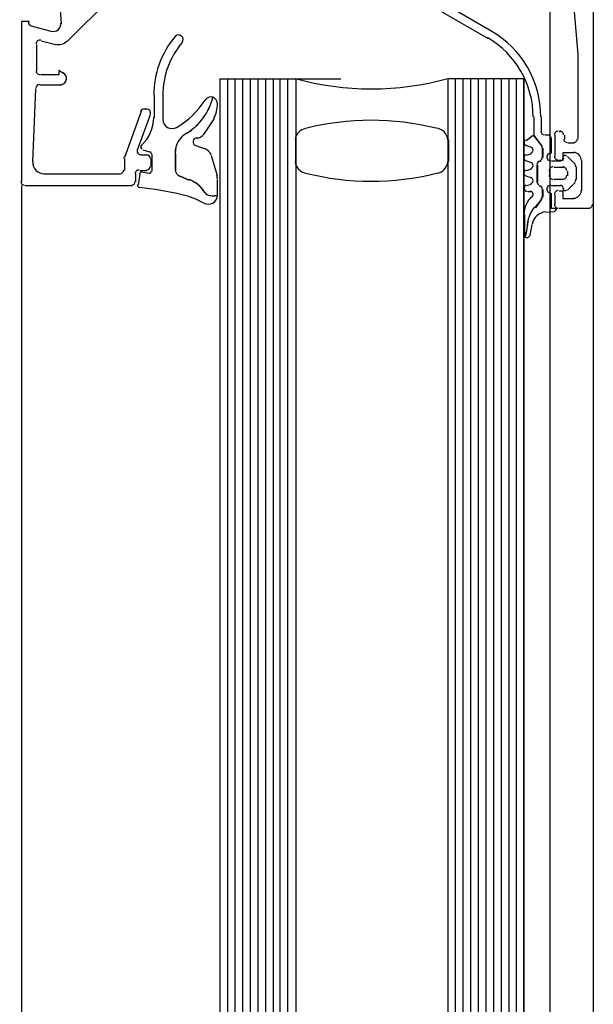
# Model space of a CAD drawing. Extents: x 2 to 87, y -108 to 11.
# Tile 343 of 352: x 49.7614 to 49.8366, y -11.3604 to -11.2314. Entities that reach past the tile are written whole.
import ezdxf

# ---------------------------------------------------------------- set-up
doc = ezdxf.new("R2010")
doc.units = 0
doc.header["$MEASUREMENT"] = 0
for name, color, linetype in [('13', 7, 'CONTINUOUS'), ('23', 7, 'CONTINUOUS'), ('32', 7, 'CONTINUOUS')]:
    doc.layers.add(name, color=color, linetype=linetype)

msp = doc.modelspace()

# ---------------------------------------------------------------- linework, layer by layer
at = {"layer": '13', "color": 62, "linetype": 'Continuous'}
msp.add_line((49.83090000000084, -11.18309999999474), (49.83090000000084, -12.28310000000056), dxfattribs=at)
at = {"layer": '23', "color": 62, "linetype": 'Continuous'}
for p, q in [((49.78759999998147, -11.23910000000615), (49.79759999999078, -11.23910000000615)), ((49.78759999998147, -11.23910000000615), (49.80349999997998, -11.23910000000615)), ((49.78759999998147, -11.23910000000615), (49.78759999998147, -12.21610000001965)), ((49.78859999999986, -11.23910000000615), (49.78859999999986, -12.21610000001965)), ((49.78959999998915, -11.23910000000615), (49.78959999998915, -12.21610000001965)), ((49.79059999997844, -11.23910000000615), (49.79059999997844, -12.21610000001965)), ((49.79159999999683, -11.23910000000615), (49.79159999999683, -12.21610000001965)), ((49.79259999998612, -11.23910000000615), (49.79259999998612, -12.21610000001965)), ((49.79359999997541, -11.23910000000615), (49.79359999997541, -12.21610000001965)), ((49.79459999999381, -11.23910000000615), (49.79459999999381, -12.21610000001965)), ((49.79549999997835, -11.23910000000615), (49.79549999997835, -12.21610000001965)), ((49.79649999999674, -11.23910000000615), (49.79649999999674, -12.21610000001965)), ((49.79759999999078, -11.23910000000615), (49.79759999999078, -12.21610000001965)), ((49.81749999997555, -11.23910000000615), (49.81749999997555, -12.21610000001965)), ((49.82759999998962, -11.23910000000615), (49.8175999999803, -11.23910000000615)), ((49.81849999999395, -11.23910000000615), (49.81849999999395, -12.21610000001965)), ((49.82749999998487, -11.23910000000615), (49.81949999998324, -11.23910000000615)), ((49.81949999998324, -11.23910000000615), (49.81949999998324, -12.21610000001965)), ((49.82049999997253, -11.23910000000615), (49.82049999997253, -12.21610000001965)), ((49.82149999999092, -11.23910000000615), (49.82149999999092, -12.21610000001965)), ((49.82249999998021, -11.23910000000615), (49.82249999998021, -12.21610000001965)), ((49.8234999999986, -11.23910000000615), (49.8234999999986, -12.21610000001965)), ((49.82449999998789, -11.23910000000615), (49.82449999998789, -12.21610000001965)), ((49.82549999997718, -11.23910000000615), (49.82549999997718, -12.21610000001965)), ((49.82649999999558, -11.23910000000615), (49.82649999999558, -12.21610000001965)), ((49.82749999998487, -12.21610000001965), (49.82749999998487, -11.23910000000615)), ((49.82749999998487, -11.23910000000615), (49.82749999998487, -12.21610000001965)), ((49.79759999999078, -11.25), (49.79759999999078, -11.24710000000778)), ((49.8175999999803, -11.24710000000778), (49.8175999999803, -11.25)), ((49.761599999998, -11.25310000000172), (49.761599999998, -12.20209999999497)), ((49.83659999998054, -11.25310000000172), (49.83659999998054, -12.20209999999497))]:
    msp.add_line(p, q, dxfattribs=at)
for centre, radius, start, end in [((49.76150762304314, -11.15644563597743), 1.130605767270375, 180, 270), ((49.80750762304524, -11.20324004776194), 0.03718140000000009, 254.3978083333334, 285.6021944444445), ((49.807508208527, -11.27970287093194), 0.03516289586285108, 76.01056111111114, 104.2389611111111), ((49.79913643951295, -11.24723336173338), 0.001636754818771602, 99.748, 174.3547166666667), ((49.81587958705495, -11.24721097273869), 0.001633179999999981, 4.548677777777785, 85.46941944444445), ((49.79913640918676, -11.24984521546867), 0.001635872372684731, 185.3349055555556, 260.2408777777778), ((49.81587958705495, -11.24986182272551), 0.001633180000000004, 275.5927916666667, 355.4513222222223), ((49.80750811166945, -11.21737235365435), 0.03516527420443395, 255.7618583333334, 284.0392805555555)]:
    msp.add_arc(centre, radius, start, end, dxfattribs=at)
at = {"layer": '32', "color": 62, "linetype": 'Continuous'}
for p, q in [((49.83659999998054, -11.18360000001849), (49.83659999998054, -11.25560000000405)), ((49.76759999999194, -11.23420000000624), (49.773199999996, -11.22860000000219)), ((49.8232999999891, -11.2329000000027), (49.81619999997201, -11.22880000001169)), ((49.81569999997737, -11.22969999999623), (49.82279999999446, -11.23380000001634)), ((49.76549999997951, -11.2329000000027), (49.76289999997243, -11.23219999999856)), ((49.76419999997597, -11.23410000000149), (49.76609999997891, -11.23459999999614)), ((49.76359999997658, -11.23810000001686), (49.76359999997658, -11.23459999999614)), ((49.76309999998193, -11.25), (49.76350000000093, -11.24040000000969)), ((49.76399999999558, -11.23990000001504), (49.7668999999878, -11.23990000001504)), ((49.77899999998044, -11.24129999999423), (49.77899999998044, -11.24420000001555)), ((49.78019999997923, -11.2445000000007), (49.78019999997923, -11.24129999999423)), ((49.77729999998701, -11.24340000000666), (49.77509999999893, -11.24940000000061)), ((49.7780999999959, -11.24310000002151), (49.7776999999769, -11.24310000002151)), ((49.77679999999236, -11.24840000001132), (49.7784999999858, -11.24379999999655)), ((49.78549999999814, -11.24640000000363), (49.78689999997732, -11.2443000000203)), ((49.82979999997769, -11.24600000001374), (49.82979999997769, -11.2441000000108)), ((49.83209999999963, -11.24600000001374), (49.83229999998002, -11.24600000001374)), ((49.78459999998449, -11.24689999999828), (49.78469999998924, -11.24689999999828)), ((49.83079999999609, -11.24650000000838), (49.83029999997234, -11.24650000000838)), ((49.83109999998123, -11.24890000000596), (49.83109999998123, -11.24679999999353)), ((49.83159999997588, -11.24929999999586), (49.83159999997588, -11.24650000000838)), ((49.83279999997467, -11.24650000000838), (49.83279999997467, -11.24700000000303)), ((49.77749999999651, -11.24840000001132), (49.7784999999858, -11.24869999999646)), ((49.78559999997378, -11.24830000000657), (49.78449999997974, -11.24790000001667)), ((49.82849999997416, -11.24809999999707), (49.82789999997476, -11.24790000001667)), ((49.82989999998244, -11.24820000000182), (49.82989999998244, -11.24940000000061)), ((49.82999999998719, -11.24820000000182), (49.82999999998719, -11.24940000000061)), ((49.83329999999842, -11.24749999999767), (49.83409999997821, -11.24749999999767)), ((49.77509999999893, -11.2496000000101), (49.77509999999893, -11.25109999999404)), ((49.7780999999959, -11.24910000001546), (49.77729999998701, -11.24910000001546)), ((49.77859999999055, -11.25059999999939), (49.77859999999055, -11.2496000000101)), ((49.7786999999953, -11.24900000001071), (49.7786999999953, -11.25119999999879)), ((49.78179999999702, -11.24890000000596), (49.78179999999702, -11.25100000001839)), ((49.78179999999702, -11.25100000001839), (49.78179999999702, -11.24890000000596)), ((49.78729999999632, -11.25179999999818), (49.78649999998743, -11.24920000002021)), ((49.82789999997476, -11.24910000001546), (49.82849999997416, -11.24890000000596)), ((49.82849999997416, -11.25010000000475), (49.82789999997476, -11.24989999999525)), ((49.82969999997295, -11.2498000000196), (49.82949999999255, -11.25)), ((49.82969999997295, -11.24989999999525), (49.82949999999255, -11.25)), ((49.83239999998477, -11.24989999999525), (49.83109999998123, -11.24989999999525)), ((49.83269999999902, -11.24950000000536), (49.83269999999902, -11.2496000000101)), ((49.83419999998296, -11.25030000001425), (49.83319999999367, -11.24929999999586)), ((49.8350999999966, -11.25380000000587), (49.8350999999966, -11.2498000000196)), ((49.77709999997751, -11.25109999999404), (49.7780999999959, -11.25109999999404)), ((49.82789999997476, -11.25109999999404), (49.82849999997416, -11.25090000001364)), ((49.8291999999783, -11.250400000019), (49.8291999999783, -11.25260000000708)), ((49.82929999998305, -11.250400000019), (49.82929999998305, -11.25260000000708)), ((49.83090000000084, -11.25179999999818), (49.83090000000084, -11.25119999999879)), ((49.83139999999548, -11.25070000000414), (49.83269999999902, -11.25070000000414)), ((49.83319999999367, -11.25119999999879), (49.83319999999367, -11.25179999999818)), ((49.83439999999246, -11.25230000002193), (49.83439999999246, -11.25070000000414)), ((49.77459999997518, -11.25160000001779), (49.76459999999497, -11.25160000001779)), ((49.77659999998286, -11.25260000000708), (49.77659999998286, -11.25160000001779)), ((49.77709999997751, -11.25160000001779), (49.77689999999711, -11.25299999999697)), ((49.77839999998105, -11.25150000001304), (49.77749999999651, -11.25140000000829)), ((49.78249999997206, -11.25190000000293), (49.7835999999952, -11.25239999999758)), ((49.7835999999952, -11.25239999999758), (49.78249999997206, -11.25190000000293)), ((49.82849999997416, -11.25210000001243), (49.82789999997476, -11.25190000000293)), ((49.83269999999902, -11.25230000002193), (49.83139999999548, -11.25230000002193)), ((49.76209999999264, -11.25310000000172), (49.77609999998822, -11.25310000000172)), ((49.82789999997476, -11.25310000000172), (49.82849999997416, -11.25290000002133)), ((49.82949999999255, -11.25310000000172), (49.82969999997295, -11.25320000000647)), ((49.82949999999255, -11.25310000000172), (49.82969999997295, -11.25320000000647)), ((49.82989999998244, -11.25359999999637), (49.82989999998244, -11.25460000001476)), ((49.82999999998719, -11.25359999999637), (49.82999999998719, -11.25460000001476)), ((49.83109999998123, -11.25310000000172), (49.83239999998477, -11.25310000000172)), ((49.83269999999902, -11.25340000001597), (49.83269999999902, -11.25350000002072)), ((49.83319999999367, -11.25370000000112), (49.83419999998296, -11.25270000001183)), ((49.78729999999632, -11.25440000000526), (49.78659999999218, -11.25450000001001)), ((49.82839999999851, -11.25390000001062), (49.82799999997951, -11.25390000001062)), ((49.82979999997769, -11.25489999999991), (49.82889999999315, -11.25599999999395)), ((49.82979999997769, -11.25489999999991), (49.8289999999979, -11.25599999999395)), ((49.83159999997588, -11.25560000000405), (49.83159999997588, -11.25430000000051)), ((49.83609999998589, -11.2560999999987), (49.83209999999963, -11.2560999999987)), ((49.82759999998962, -11.25960000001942), (49.82759999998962, -11.25690000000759)), ((49.83039999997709, -11.25659999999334), (49.83150000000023, -11.2565000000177)), ((49.82829999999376, -11.25960000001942), (49.82859999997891, -11.25820000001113)), ((49.82779999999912, -11.25950000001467), (49.82759999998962, -11.25979999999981)), ((49.82779999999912, -11.25950000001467), (49.82759999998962, -11.25979999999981))]:
    msp.add_line(p, q, dxfattribs=at)
for points in [[(49.76759999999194, -11.22890000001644), (49.76659999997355, -11.22890000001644), (49.76679999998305, -11.23190000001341)], [(49.83459999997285, -11.24700000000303), (49.83459999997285, -11.23589999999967), (49.83409999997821, -11.22980000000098)], [(49.76259999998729, -11.23170000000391), (49.76259999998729, -11.23159999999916), (49.761599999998, -11.23159999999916), (49.761599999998, -11.25260000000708)], [(49.7670999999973, -11.238400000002), (49.7664999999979, -11.23800000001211), (49.7664999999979, -11.2386000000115), (49.76410000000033, -11.2386000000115)], [(49.82879999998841, -11.2441000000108), (49.82879999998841, -11.24650000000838), (49.82979999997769, -11.24790000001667)], [(49.82779999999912, -11.24720000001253), (49.82869999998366, -11.24650000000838), (49.82979999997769, -11.24790000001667)], [(49.83409999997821, -11.24880000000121), (49.83259999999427, -11.24880000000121), (49.83259999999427, -11.2498000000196), (49.83209999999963, -11.2498000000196)], [(49.78659999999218, -11.25450000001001), (49.78729999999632, -11.25440000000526), (49.78729999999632, -11.25239999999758)], [(49.83189999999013, -11.2560999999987), (49.83109999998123, -11.2560999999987), (49.83109999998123, -11.25410000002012)], [(49.83209999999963, -11.25380000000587), (49.83259999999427, -11.25380000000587), (49.83259999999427, -11.25479999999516), (49.83409999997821, -11.25479999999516)]]:
    msp.add_lwpolyline(points, dxfattribs=at)
for centre, radius, start, end in [((49.76300760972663, -11.23166774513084), 0.0004999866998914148, 180.0000694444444, 255.0028944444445), ((49.76575575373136, -11.23189178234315), 0.001000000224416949, 254.8913277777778, 5.053366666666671), ((49.81670790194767, -11.24409456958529), 0.01299986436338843, 359.99785, 60.00251388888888), ((49.76400764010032, -11.23452391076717), 0.0005000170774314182, 75.00071388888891, 179.9971333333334), ((49.76646452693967, -11.23311166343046), 0.001499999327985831, 255.0001777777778, 315.0007777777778), ((49.79093726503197, -11.24128077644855), 0.01200001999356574, 139.9804027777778, 179.9999666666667), ((49.79093813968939, -11.24128151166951), 0.01080116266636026, 139.9804055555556, 179.9999694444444), ((49.78220684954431, -11.2339499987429), 0.0005999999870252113, 319.9803694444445, 139.9803694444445), ((49.81671056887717, -11.24409283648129), 0.01199701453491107, 359.992875, 60.00737500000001), ((49.76400761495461, -11.23805138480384), 0.0004999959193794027, 179.999875, 270.0003527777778), ((49.76669583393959, -11.23905230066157), 0.0008086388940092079, 278.8193444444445, 64.90313333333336), ((49.76398767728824, -11.24035137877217), 0.0005000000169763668, 89.99991666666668, 177.5481361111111), ((49.77640619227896, -11.23595926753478), 0.01100003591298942, 300.2097583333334, 327.4016722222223), ((49.77916304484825, -11.23964647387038), 0.007759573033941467, 301.9113027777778, 346.0033166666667), ((49.77916305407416, -11.23964647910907), 0.00776956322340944, 301.9097888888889, 345.9998166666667), ((49.78641605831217, -11.24236043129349), 0.0008815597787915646, 71.74294444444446, 147.4017055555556), ((49.78641705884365, -11.24236043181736), 0.0008815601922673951, 356.0842138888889, 71.15423055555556), ((49.77768900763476, -11.24355137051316), 0.0004999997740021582, 89.99995277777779, 159.9897833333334), ((49.77800804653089, -11.24355137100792), 0.0005000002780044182, 339.9885916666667, 89.9999416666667), ((49.78368888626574, -11.24249877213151), 0.003608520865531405, 330.5871472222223, 1.240772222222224), ((49.77393724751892, -11.24416011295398), 0.004999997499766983, 312.9372555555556, 1.388888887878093e-05), ((49.78133724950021, -11.24442835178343), 0.001199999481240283, 179.9999972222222, 300.2097138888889), ((49.83020758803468, -11.24595161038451), 0.0004998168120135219, 180.005175, 270.000175), ((49.83200762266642, -11.24645139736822), 0.0004999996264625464, 89.99995833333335, 180.0000444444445), ((49.83220762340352, -11.24645139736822), 0.0004999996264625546, 359.9999583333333, 90.00004444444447), ((49.78474761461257, -11.2488412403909), 0.002999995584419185, 119.6217722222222, 180.0000444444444), ((49.78474762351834, -11.24884124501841), 0.002990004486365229, 119.6180527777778, 179.9999555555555), ((49.78460194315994, -11.24736132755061), 0.0005015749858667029, 91.66666388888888, 251.2523944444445), ((49.78462083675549, -11.24586016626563), 0.0009999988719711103, 269.9489083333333, 327.2462111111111), ((49.82790659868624, -11.24745131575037), 0.0003999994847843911, 119.9999444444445, 255.0000027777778), ((49.83070759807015, -11.24675143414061), 0.0003000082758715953, 1.38888889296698e-05, 90.00010000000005), ((49.83320762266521, -11.24695139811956), 0.0004999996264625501, 179.9999583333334, 270.0000444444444), ((49.8340076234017, -11.24695139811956), 0.0004999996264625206, 269.9999583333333, 4.444444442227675e-05), ((49.77725132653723, -11.2485513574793), 0.0005000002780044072, 159.9885916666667, 269.9999416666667), ((49.7775476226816, -11.24804027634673), 0.0003000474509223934, 132.9373055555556, 249.9877361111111), ((49.785148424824, -11.24952115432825), 0.001368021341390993, 16.87118888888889, 71.25246944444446), ((49.82830660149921, -11.24845131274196), 0.0004000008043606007, 284.9999361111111, 75.00036944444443), ((49.82940760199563, -11.24815854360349), 0.0004900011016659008, 0.0001861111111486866, 38.01743888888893), ((49.82940760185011, -11.24815854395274), 0.0005000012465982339, 0.0002249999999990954, 38.01747777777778), ((49.77550754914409, -11.24954153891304), 0.0004999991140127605, 159.9898305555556, 180.0000972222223), ((49.77800753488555, -11.2495513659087), 0.0005000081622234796, 0.0009361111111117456, 89.99906666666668), ((49.77834762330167, -11.24897000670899), 0.0002999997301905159, 359.9999944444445, 70.00024722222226), ((49.82790660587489, -11.24945131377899), 0.0004000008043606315, 104.9999361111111, 255.0003694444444), ((49.82970760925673, -11.25035454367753), 0.0005100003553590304, 120.000175, 180.0001333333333), ((49.82940760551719, -11.24937304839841), 0.0004900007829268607, 300.0002055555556, 0.0001638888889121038), ((49.82940760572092, -11.249373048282), 0.000500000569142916, 300.0001888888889, 0.0001472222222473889), ((49.83100761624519, -11.24935143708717), 0.0004999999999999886, 90.00015277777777, 270.0001527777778), ((49.83200762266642, -11.24925139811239), 0.0004999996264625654, 179.9999583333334, 270.0000444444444), ((49.83230759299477, -11.24955143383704), 0.0002999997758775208, 270.0001083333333, 0.0001944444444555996), ((49.83290759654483, -11.24945143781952), 0.0003000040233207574, 44.99823611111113, 180.0001944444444), ((49.83400762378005, -11.24975139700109), 0.000999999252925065, 359.9999583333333, 90.00004444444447), ((49.76457297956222, -11.25005161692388), 0.001499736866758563, 177.5442583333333, 269.9861111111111), ((49.77450754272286, -11.25105134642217), 0.0005000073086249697, 270.0008361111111, 359.9991611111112), ((49.77700754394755, -11.25155135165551), 0.0004999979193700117, 89.99976111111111, 180.0002388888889), ((49.77800753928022, -11.2505513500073), 0.0005000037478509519, 270.0004305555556, 359.9993416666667), ((49.77834762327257, -11.25116531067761), 0.0002999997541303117, 262.7922416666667, 359.9999861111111), ((49.78274761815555, -11.25095043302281), 0.0009999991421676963, 179.9999833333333, 250.0006527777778), ((49.78274761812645, -11.25095043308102), 0.0009899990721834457, 179.9999805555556, 250.00065), ((49.82790660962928, -11.25145131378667), 0.0004000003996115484, 104.9997194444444, 255.0005861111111), ((49.8283066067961, -11.25045131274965), 0.0004000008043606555, 284.9999361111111, 75.00036944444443), ((49.82970760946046, -11.25035454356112), 0.0005000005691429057, 120.0001888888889, 180.0001472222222), ((49.83130758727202, -11.25115141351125), 0.0004999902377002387, 89.99903333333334, 180.0012694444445), ((49.83260761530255, -11.25115140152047), 0.0004999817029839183, 359.9980555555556, 90.00225000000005), ((49.83380760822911, -11.25063327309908), 0.0004999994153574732, 8.888888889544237e-05, 45.02778611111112), ((49.77736982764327, -11.25164639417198), 0.0002999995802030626, 81.88204444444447, 169.005875), ((49.78222297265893, -11.25603183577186), 0.003954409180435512, 31.75843333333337, 70.00059166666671), ((49.78222297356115, -11.25603183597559), 0.003964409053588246, 31.75844722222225, 70.00060555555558), ((49.78529862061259, -11.25230690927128), 0.001999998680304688, 359.9701055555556, 16.18116666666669), ((49.82830661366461, -11.25245131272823), 0.0004000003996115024, 284.9997194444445, 75.00058611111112), ((49.83130758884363, -11.25175144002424), 0.000499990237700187, 179.9990333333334, 270.0012694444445), ((49.83260761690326, -11.25175144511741), 0.0004999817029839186, 269.9980555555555, 0.002249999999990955), ((49.83380761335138, -11.25226932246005), 0.0004999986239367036, 314.9799305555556, 0.0001305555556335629), ((49.76200762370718, -11.25255134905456), 0.0005000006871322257, 180.0003083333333, 269.9998083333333), ((49.77600754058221, -11.25255134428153), 0.0005000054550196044, 270.000625, 359.9991444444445), ((49.77709775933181, -11.25304639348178), 0.0003000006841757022, 167.6436055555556, 257.9883527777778), ((49.76996559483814, -11.31208106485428), 0.05916514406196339, 77.61341944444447, 83.13724444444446), ((49.82790662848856, -11.25345135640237), 0.0004000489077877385, 104.9998638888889, 269.999675), ((49.82970761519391, -11.25259155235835), 0.0005100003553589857, 180.0001694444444, 240.0001277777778), ((49.82970761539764, -11.25259155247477), 0.0005000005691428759, 180.0001555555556, 240.0001138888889), ((49.82940761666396, -11.25357304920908), 0.0004900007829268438, 0.000141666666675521, 60.00010000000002), ((49.82940761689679, -11.2535730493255), 0.0005000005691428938, 0.0001555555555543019, 60.0001138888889), ((49.83100762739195, -11.25355141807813), 0.0004999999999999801, 90.00015277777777, 270.0001527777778), ((49.83200762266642, -11.25425139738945), 0.0004999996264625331, 89.99995833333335, 180.0000444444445), ((49.8323076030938, -11.25335141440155), 0.000299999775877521, 0.0001083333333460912, 90.00019444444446), ((49.83290761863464, -11.25345140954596), 0.0003000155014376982, 180.0055916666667, 314.9967750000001), ((49.83400762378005, -11.25375139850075), 0.0009999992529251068, 269.9999583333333, 4.444444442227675e-05), ((49.78051183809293, -11.26406036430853), 0.01000000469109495, 60.08396944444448, 77.61340555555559), ((49.78609762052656, -11.25435267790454), 0.001200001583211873, 240.08395, 0.1294500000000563), ((49.78643558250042, -11.25342413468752), 0.001000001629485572, 211.7585083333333, 275.0008444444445), ((49.78643558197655, -11.25342413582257), 0.0009900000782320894, 211.7584472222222, 274.9999333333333), ((49.83050659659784, -11.25684368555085), 0.002999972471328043, 130.3199861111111, 180.0014666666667), ((49.82830661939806, -11.25425140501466), 0.0004000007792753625, 310.3209, 90.00017222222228), ((49.82941172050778, -11.2545705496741), 0.0004858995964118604, 319.3590333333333, 0.0001972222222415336), ((49.82941172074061, -11.25457054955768), 0.0004958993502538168, 319.3590166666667, 0.0001805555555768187), ((49.8319452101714, -11.25852747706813), 0.004013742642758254, 139.3590166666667, 180.6189583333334), ((49.8319452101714, -11.25852747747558), 0.004003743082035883, 139.3590111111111, 180.6189527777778), ((49.83140762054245, -11.25605139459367), 0.0004000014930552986, 274.9172027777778, 359.999663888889), ((49.83200762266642, -11.25555139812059), 0.0004999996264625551, 179.9999583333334, 270.0000444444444), ((49.83600762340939, -11.25555139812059), 0.0004999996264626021, 269.9999583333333, 4.444444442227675e-05), ((49.83054310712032, -11.25853611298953), 0.002000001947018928, 94.99543055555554, 168.9976305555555), ((49.82594182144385, -11.25859233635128), 0.001989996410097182, 333.3453277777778, 0.619041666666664), ((49.82594182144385, -11.25859233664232), 0.001999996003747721, 333.3453361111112, 0.6190500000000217), ((49.82790662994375, -11.25951611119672), 0.0003999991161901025, 179.9192361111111, 216.5339277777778), ((49.82790763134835, -11.25951611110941), 0.0004000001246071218, 217.9862555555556, 348.9895611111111)]:
    msp.add_arc(centre, radius, start, end, dxfattribs=at)

doc.saveas('drawing.dxf')
